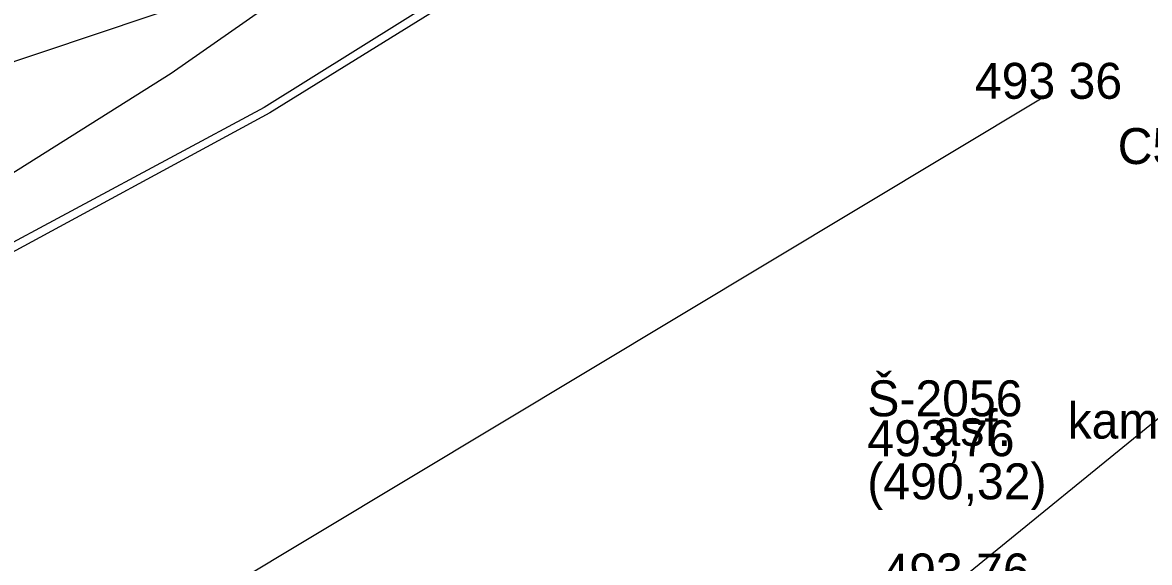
# Model space of a CAD drawing. Extents: x -695326 to -694942, y -1122979 to -1122738.
# Drawn here: x -695148.66 to -695117.34, y -1122868.48 to -1122853.46 of the extents above; entities that cross this region are included whole.
import ezdxf

# ---------------------------------------------------------------- set-up
doc = ezdxf.new("R2010")
doc.units = 0
for name, color, linetype in [('Level 36', 7, 'Continuous'), ('Level 37', 7, 'Continuous'), ('Level 38', 7, 'Continuous'), ('Level 48', 7, 'Continuous'), ('Level 51', 7, 'Continuous'), ('Level 53', 7, 'Continuous'), ('Popisy', 7, 'Continuous'), ('Rozhraní ploch', 7, 'Continuous')]:
    doc.layers.add(name, color=color, linetype=linetype)

msp = doc.modelspace()

# ---------------------------------------------------------------- linework, layer by layer
at = {"layer": 'Level 36'}
for points in [[(-695114.32, -1122836.92), (-695125.06, -1122844.37), (-695131.77, -1122847.09), (-695138.28, -1122850.5), (-695144.53, -1122854.88), (-695151.54, -1122859.29), (-695161.22, -1122866.02), (-695162.64, -1122867.09), (-695171.1, -1122859.74)], [(-695115.55, -1122839.81), (-695132.7, -1122850.33), (-695141.79, -1122855.97), (-695149.63, -1122860.22), (-695156.1, -1122864.43), (-695161.78, -1122868.32)]]:
    msp.add_lwpolyline(points, dxfattribs=at)
at = {"layer": 'Level 37'}
msp.add_lwpolyline([(-695130.327, -1122848.411), (-695132.88, -1122850.15), (-695141.95, -1122855.82), (-695149.82, -1122860.05), (-695160.02, -1122866.59)], dxfattribs=at)
at = {"layer": 'Level 38'}
msp.add_line((-695100.237, -1122850.725), (-695122.936, -1122869.234), dxfattribs=at)
at = {"layer": 'Level 51'}
msp.add_line((-695120.37, -1122855.58), (-695120.37, -1122855.58), dxfattribs=at)
at = {"layer": 'Rozhraní ploch'}
msp.add_line((-695148.28, -1122872.36), (-695120.37, -1122855.58), dxfattribs=at)
msp.add_lwpolyline([(-695164.66, -1122859.96), (-695151.15, -1122855.29), (-695130.09, -1122848.22), (-695121.36, -1122846.5), (-695107.39, -1122845.94)], dxfattribs=at)

# ---------------------------------------------------------------- texts
at = {"layer": 'Level 48'}
for s, p in [('C5', (-695118.228, -1122857.395)), ('Š-2056', (-695125.186, -1122864.413)), ('kamenina 400(r.2019)', (-695119.62, -1122865.034)), ('493,76', (-695125.186, -1122865.523)), ('(490,32)', (-695125.186, -1122866.723))]:
    msp.add_text(s, height=1, dxfattribs=at).set_placement(p)
at = {"layer": 'Level 53'}
for s, p in [('493 36', (-695122.195, -1122855.58)), ('493 76', (-695124.765, -1122869.23))]:
    msp.add_text(s, height=1, dxfattribs=at).set_placement(p)
at = {"layer": 'Popisy'}
msp.add_text('asf.', height=1, dxfattribs=at).set_placement((-695123.346, -1122865.235))

doc.saveas('drawing.dxf')
